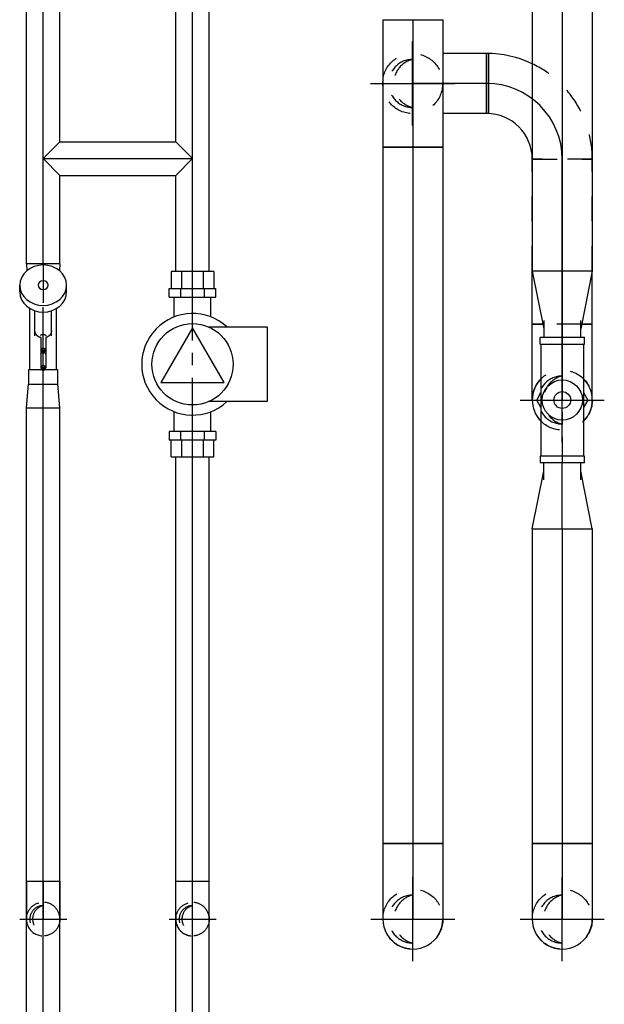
# Model space of a CAD drawing. Extents: x -156717 to 425753, y -51191 to 363295.
# Tile 445 of 502: x 261001 to 261588, y 122053 to 123041. Entities that reach past the tile are written whole.
import ezdxf
from ezdxf.enums import TextEntityAlignment as Align
from ezdxf.lldxf.tags import DXFTag

# ---------------------------------------------------------------- set-up
doc = ezdxf.new("R2010")
doc.units = 0
doc.header["$LTSCALE"] = 50
doc.linetypes.add('CENTER', pattern=[2, 1.25, -0.25, 0.25, -0.25])
doc.linetypes.add('STREEPJES', pattern=[0.1, 0.05, -0.05])
doc.layers.get('0').update_dxf_attribs({"linetype": 'CONTINUOUS'})
for name, color, linetype in [('WL5501--_D', 151, 'CONTINUOUS'), ('WL5501--_HARTLIJN', 8, 'CONTINUOUS'), ('WL5502--_D', 150, 'CONTINUOUS'), ('WL5502--_HARTLIJN', 8, 'CONTINUOUS'), ('WL561---_AANVOER_D', 20, 'CONTINUOUS'), ('WL561---_AANVOER_HARTLIJ', 8, 'CONTINUOUS'), ('WL561---_RETOUR_D', 21, 'CONTINUOUS'), ('WL561---_RETOUR_HARTLIJN', 8, 'CONTINUOUS')]:
    doc.layers.add(name, color=color, linetype=linetype)
doc.styles.add('BURO-025', font='ARIAL.TTF', dxfattribs={"height": 125})
tags = doc.linetypes.add('CENTER2', pattern=[28.575, 19.05, -3.175, 3.175, -3.175]).pattern_tags.tags
tags[10:11] = [DXFTag(74, 4), DXFTag(75, 0), DXFTag(340, '0'), DXFTag(46, 1.0), DXFTag(50, 0.0), DXFTag(44, 0.0), DXFTag(45, 0.0)]
tags[8:9] = [DXFTag(74, 4), DXFTag(75, 0), DXFTag(340, '0'), DXFTag(46, 1.0), DXFTag(50, 0.0), DXFTag(44, 0.0), DXFTag(45, 0.0)]
tags[6:7] = [DXFTag(74, 4), DXFTag(75, 0), DXFTag(340, '0'), DXFTag(46, 1.0), DXFTag(50, 0.0), DXFTag(44, 0.0), DXFTag(45, 0.0)]
tags[4:5] = [DXFTag(74, 4), DXFTag(75, 0), DXFTag(340, '0'), DXFTag(46, 1.0), DXFTag(50, 0.0), DXFTag(44, 0.0), DXFTag(45, 0.0)]

# ---------------------------------------------------------------- blocks, each defined once
blk = doc.blocks.new('*U813')
at = {"color": 0, "ltscale": 10}
for p, q in [((0, 30.15, -400), (698.74, 30.15, -400)), ((0, -30.15, -400), (0, 30.15, -400)), ((698.74, 30.15, -400), (698.74, -30.15, -400)), ((0, -30.15, -400), (698.74, -30.15, -400))]:
    blk.add_line(p, q, dxfattribs=at)
at = {"layer": 'WL5501--_HARTLIJN', "linetype": 'CENTER2'}
blk.add_line((0, 0, -400), (698.74, 0, -400), dxfattribs=at)
at = {"layer": 'WL5501--_D', "color": 2, "style": 'BURO-025'}
blk.add_attdef('POSNR', text='', height=125, dxfattribs=at).set_placement((0, 0), align=Align.MIDDLE)
blk = doc.blocks.new('*U814')
at = {"color": 0, "ltscale": 10}
for p, q in [((-64, 30.15, -400), (64, 30.15, -400)), ((-64, -30.15, -400), (-64, 30.15, -400)), ((64, 30.15, -400), (64, -30.15, -400)), ((-64, -30.15, -400), (64, -30.15, -400))]:
    blk.add_line(p, q, dxfattribs=at)
at = {"layer": 'WL5501--_HARTLIJN', "linetype": 'CENTER2'}
blk.add_line((-64, 0, -400), (64, 0, -400), dxfattribs=at)
blk.add_circle((0, 0, -400), 0.075, dxfattribs=at)
at = {"layer": 'WL5501--_D', "color": 2, "style": 'BURO-025'}
blk.add_attdef('POSNR', text='', height=125, dxfattribs=at).set_placement((0, 0), align=Align.MIDDLE)
blk = doc.blocks.new('*U816')
at = {"color": 0, "ltscale": 10}
for start, end in [(135.22378, 224.77622), (315.22378, 44.77622)]:
    blk.add_arc((0, 0, -337), 30.15, start, end, dxfattribs=at)
at = {"layer": 'WL5502--_HARTLIJN', "linetype": 'CENTER2'}
blk.add_circle((0, 0, -337), 0.075, dxfattribs=at)
blk.add_circle((0, 0, -337), 0.075, dxfattribs=at)
blk.add_circle((0, 0, -337), 0.075, dxfattribs=at)
at = {"layer": 'WL5502--_D', "color": 2, "style": 'BURO-025'}
blk.add_attdef('POSNR', text='', height=125, dxfattribs=at).set_placement((0, 0), align=Align.MIDDLE)
blk = doc.blocks.new('*U817')
at = {"color": 2, "ltscale": 10}
for p, q in [((-56.2, 22.24, -400), (-63, 22.24, -400)), ((-63, 0, -400), (-63, 22.24, -400)), ((-56.2, 0, -400), (-56.2, 22.24, -400)), ((-56.2, 21.4, -400), (56.2, 21.4, -400)), ((-7.41, 21.4, -400), (0, 25.68, -400)), ((0, 25.68, -400), (7.41, 21.4, -400)), ((63, 22.24, -400), (56.2, 22.24, -400)), ((56.2, 22.24, -400), (56.2, 0, -400)), ((63, 22.24, -400), (63, 0, -400)), ((-63, 18.54, -400), (-80, 18.54, -400)), ((80, 18.54, -400), (63, 18.54, -400)), ((-80, 0, -400), (-63, 0, -400)), ((-56.2, 0, -400), (-63, 0, -400)), ((-63, -22.24, -400), (-63, 0, -400)), ((-56.2, -22.24, -400), (-56.2, 0, -400)), ((80, 0, -400), (63, 0, -400)), ((56.2, 0, -400), (63, 0, -400)), ((56.2, 0, -400), (56.2, -22.24, -400)), ((63, 0, -400), (63, -22.24, -400)), ((-80, -18.54, -400), (-63, -18.54, -400)), ((80, -18.54, -400), (63, -18.54, -400)), ((-56.2, -22.24, -400), (-63, -22.24, -400)), ((-56.2, -21.4, -400), (56.2, -21.4, -400)), ((0, -25.68, -400), (-7.41, -21.4, -400)), ((7.41, -21.4, -400), (0, -25.68, -400)), ((56.2, -22.24, -400), (63, -22.24, -400))]:
    blk.add_line(p, q, dxfattribs=at)
for radius in [20.22, 8.43]:
    blk.add_circle((0, 0, -400), radius, dxfattribs=at)
at = {"layer": 'WL5502--_HARTLIJN', "linetype": 'CENTER'}
blk.add_line((-63, 0, -400), (63, 0, -400), dxfattribs=at)
blk.add_circle((0, 0, -400), 0.075, dxfattribs=at)
at = {"layer": 'WL5502--_D', "color": 2, "style": 'BURO-025'}
blk.add_attdef('POSNR', text='', height=125, dxfattribs=at).set_placement((0, 0), align=Align.MIDDLE)
at = {"layer": 'WL5502--_D', "color": 2, "style": 'BURO-025', "flags": 1}
for tag in ['TYPE', 'FABR']:
    blk.add_attdef(tag, text='', height=125, dxfattribs=at).set_placement((0, 0), align=Align.MIDDLE)
blk = doc.blocks.new('*U818')
at = {"color": 0, "ltscale": 10}
for p, q in [((0, 30.15, -400), (315.56, 30.15, -400)), ((0, -30.15, -400), (0, 30.15, -400)), ((315.56, 30.15, -400), (315.56, -30.15, -400)), ((0, -30.15, -400), (315.56, -30.15, -400))]:
    blk.add_line(p, q, dxfattribs=at)
at = {"layer": 'WL5502--_HARTLIJN', "linetype": 'CENTER2'}
blk.add_line((0, 0, -400), (315.56, 0, -400), dxfattribs=at)
at = {"layer": 'WL5502--_D', "color": 2, "style": 'BURO-025'}
blk.add_attdef('POSNR', text='', height=125, dxfattribs=at).set_placement((0, 0), align=Align.MIDDLE)
blk = doc.blocks.new('*U819')
at = {"color": 0, "ltscale": 10}
for p, q in [((0, 30.15, -400), (58.01, 18.54, -400)), ((0, 30.15, -400), (0, -30.15, -400)), ((0, -30.15, -400), (58.01, -18.54, -400))]:
    blk.add_line(p, q, dxfattribs=at)
at = {"layer": 'WL5502--_HARTLIJN', "linetype": 'CENTER2'}
blk.add_line((0, 0, -400), (66.42, 0, -400), dxfattribs=at)
for centre in [(0, 0, -400), (66.42, 0, -400)]:
    blk.add_circle(centre, 0.075, dxfattribs=at)
at = {"layer": 'WL5502--_D', "color": 2, "style": 'BURO-025'}
blk.add_attdef('POSNR', text='', height=125, dxfattribs=at).set_placement((0, 0), align=Align.MIDDLE)
blk = doc.blocks.new('*U820')
at = {"color": 0, "ltscale": 10}
for p, q in [((0, 30.15, -400), (58.01, 18.54, -400)), ((0, 30.15, -400), (0, -30.15, -400)), ((0, -30.15, -400), (58.01, -18.54, -400))]:
    blk.add_line(p, q, dxfattribs=at)
at = {"layer": 'WL5502--_HARTLIJN', "linetype": 'CENTER2'}
blk.add_line((0, 0, -400), (66.42, 0, -400), dxfattribs=at)
for centre in [(0, 0, -400), (66.42, 0, -400)]:
    blk.add_circle(centre, 0.075, dxfattribs=at)
at = {"layer": 'WL5502--_D', "color": 2, "style": 'BURO-025'}
blk.add_attdef('POSNR', text='', height=125, dxfattribs=at).set_placement((0, 0), align=Align.MIDDLE)
blk = doc.blocks.new('*U821')
at = {"color": 0, "ltscale": 10}
for p, q in [((13, 30.15, -400), (703.07, 30.15, -400)), ((703.07, 30.15, -400), (703.07, -30.15, -400)), ((13, -30.15, -400), (703.07, -30.15, -400))]:
    blk.add_line(p, q, dxfattribs=at)
at = {"layer": 'WL5502--_HARTLIJN', "linetype": 'CENTER2'}
blk.add_line((0, 0, -400), (703.07, 0, -400), dxfattribs=at)
at = {"layer": 'WL5502--_D', "color": 2, "style": 'BURO-025'}
blk.add_attdef('POSNR', text='', height=125, dxfattribs=at).set_placement((0, 0), align=Align.MIDDLE)
blk = doc.blocks.new('*U826')
at = {"color": 8, "linetype": 'STREEPJES', "ltscale": 10}
blk.add_circle((0, 0), 30.15, dxfattribs=at)
blk.add_circle((0, 0), 30.15, dxfattribs=at)
for centre, radius, start, end in [((0, 0), 24.12, 270, 90), ((-5.72, 0), 24.79, 283.35118, 76.64882)]:
    blk.add_arc(centre, radius, start, end, dxfattribs=at)
at = {"layer": 'WL5502--_HARTLIJN', "linetype": 'CENTER2'}
for p, q in [((0, 42.21), (0, -42.21)), ((42.21, 0), (-42.21, 0))]:
    blk.add_line(p, q, dxfattribs=at)
blk.add_circle((0, 0), 0.075, dxfattribs=at)
at = {"layer": 'WL5502--_D', "color": 2, "style": 'BURO-025'}
blk.add_attdef('POSNR', text='', height=125, dxfattribs=at).set_placement((0, 0), align=Align.MIDDLE)
blk = doc.blocks.new('*U827')
at = {"color": 0, "ltscale": 10}
for p, q in [((-76, 30.15, -400), (-65.99, 30.15, -400)), ((-76, -30.15, -400), (-76, 30.15, -400)), ((-65.99, 30.15, -400), (-46.67, 30.15, -400)), ((-46.67, 30.15, -400), (-29.33, 30.15, -400)), ((-29.33, 30.15, -400), (-15.18, 30.15, -400)), ((-15.18, 30.15, -400), (-5.18, 30.15, -400)), ((-5.18, 30.15, -400), (0, 30.15, -400)), ((-76, -30.15, -400), (-65.99, -30.15, -400)), ((-65.99, -30.15, -400), (-46.67, -30.15, -400)), ((-46.67, -30.15, -400), (-29.33, -30.15, -400)), ((-29.33, -30.15, -400), (-15.18, -30.15, -400)), ((-15.18, -30.15, -400), (-5.18, -30.15, -400)), ((-5.18, -30.15, -400), (0, -30.15, -400))]:
    blk.add_line(p, q, dxfattribs=at)
blk.add_arc((0, 0, -400), 30.15, 270, 90, dxfattribs=at)
at = {"layer": 'WL5501--_HARTLIJN', "linetype": 'CENTER2'}
blk.add_line((-76, 0, -400), (0, 0, -400), dxfattribs=at)
at = {"layer": 'WL5501--_D', "color": 2, "style": 'BURO-025'}
blk.add_attdef('POSNR', text='', height=125, dxfattribs=at).set_placement((0, 0), align=Align.MIDDLE)
blk = doc.blocks.new('*U828')
at = {"color": 8, "linetype": 'STREEPJES', "ltscale": 10}
blk.add_circle((0, 0, -324), 30.15, dxfattribs=at)
blk.add_circle((0, 0, -324), 30.15, dxfattribs=at)
for centre, radius, start, end in [((0, 0, -324), 24.12, 270, 90), ((-5.72, 0, -324), 24.79, 283.35118, 76.64882)]:
    blk.add_arc(centre, radius, start, end, dxfattribs=at)
at = {"layer": 'WL5501--_HARTLIJN', "linetype": 'CENTER2'}
for p, q in [((0, 42.21, -324), (0, -42.21, -324)), ((42.21, 0, -324), (-42.21, 0, -324))]:
    blk.add_line(p, q, dxfattribs=at)
blk.add_circle((0, 0, -324), 0.075, dxfattribs=at)
at = {"layer": 'WL5501--_D', "color": 2, "style": 'BURO-025'}
blk.add_attdef('POSNR', text='', height=125, dxfattribs=at).set_placement((0, 0), align=Align.MIDDLE)
blk = doc.blocks.new('*U829')
at = {"color": 0, "ltscale": 10}
for p, q in [((-76, 30.15, -400), (-65.99, 30.15, -400)), ((-76, -30.15, -400), (-76, 30.15, -400)), ((-65.99, 30.15, -400), (-46.67, 30.15, -400)), ((-46.67, 30.15, -400), (-29.33, 30.15, -400)), ((-29.33, 30.15, -400), (-15.18, 30.15, -400)), ((-15.18, 30.15, -400), (-5.18, 30.15, -400)), ((-5.18, 30.15, -400), (0, 30.15, -400)), ((-76, -30.15, -400), (-65.99, -30.15, -400)), ((-65.99, -30.15, -400), (-46.67, -30.15, -400)), ((-46.67, -30.15, -400), (-29.33, -30.15, -400)), ((-29.33, -30.15, -400), (-15.18, -30.15, -400)), ((-15.18, -30.15, -400), (-5.18, -30.15, -400)), ((-5.18, -30.15, -400), (0, -30.15, -400))]:
    blk.add_line(p, q, dxfattribs=at)
blk.add_arc((0, 0, -400), 30.15, 270, 90, dxfattribs=at)
at = {"layer": 'WL5502--_HARTLIJN', "linetype": 'CENTER2'}
blk.add_line((-76, 0, -400), (0, 0, -400), dxfattribs=at)
at = {"layer": 'WL5502--_D', "color": 2, "style": 'BURO-025'}
blk.add_attdef('POSNR', text='', height=125, dxfattribs=at).set_placement((0, 0), align=Align.MIDDLE)
blk = doc.blocks.new('*U832')
at = {"color": 8, "linetype": 'STREEPJES', "ltscale": 10}
blk.add_circle((0, 0, -336), 30.15, dxfattribs=at)
for centre, radius, start, end in [((0, 0, -336), 24.12, 270, 90), ((-5.72, 0, -336), 24.79, 283.35118, 76.64882)]:
    blk.add_arc(centre, radius, start, end, dxfattribs=at)
at = {"color": 0, "ltscale": 10}
blk.add_arc((0, 0, -336), 30.15, 352.93976, 7.06024, dxfattribs=at)
at = {"layer": 'WL5502--_HARTLIJN', "linetype": 'CENTER2'}
for p, q in [((0, 42.21, -336), (0, -42.21, -336)), ((42.21, 0, -336), (-42.21, 0, -336))]:
    blk.add_line(p, q, dxfattribs=at)
blk.add_circle((0, 0, -336), 0.075, dxfattribs=at)
at = {"layer": 'WL5502--_D', "color": 2, "style": 'BURO-025'}
blk.add_attdef('POSNR', text='', height=125, dxfattribs=at).set_placement((0, 0), align=Align.MIDDLE)
blk = doc.blocks.new('*U833')
at = {"color": 0, "ltscale": 10}
for p, q in [((-76, 30.15, -165.96), (-65.99, 30.15, -165.96)), ((-76, -30.15, -165.96), (-76, 30.15, -165.96)), ((-65.99, 30.15, -165.96), (-46.67, 30.15, -165.96)), ((-46.67, 30.15, -165.96), (-30.38, 30.15, -165.96)), ((-76, -30.15, -165.96), (-65.99, -30.15, -165.96)), ((-65.99, -30.15, -165.96), (-46.67, -30.15, -165.96)), ((-46.67, -30.15, -165.96), (-30.38, -30.15, -165.96))]:
    blk.add_line(p, q, dxfattribs=at)
at = {"layer": 'WL5502--_HARTLIJN', "linetype": 'CENTER2'}
blk.add_line((-76, 0, -165.96), (0, 0, -165.96), dxfattribs=at)
at = {"layer": 'WL5502--_D', "color": 2, "style": 'BURO-025'}
blk.add_attdef('POSNR', text='', height=125, dxfattribs=at).set_placement((0, 0), align=Align.MIDDLE)
blk = doc.blocks.new('*U834')
at = {"color": 0, "ltscale": 10}
for p, q in [((0, 30.15, -165.96), (8.23, 30.15, -165.96)), ((0, -30.15, -165.96), (0, 30.15, -165.96)), ((0, -30.15, -165.96), (8.23, -30.15, -165.96))]:
    blk.add_line(p, q, dxfattribs=at)
at = {"layer": 'WL5502--_HARTLIJN', "linetype": 'CENTER2'}
blk.add_line((0, 0, -165.96), (74.23, 0, -165.96), dxfattribs=at)
at = {"layer": 'WL5502--_D', "color": 2, "style": 'BURO-025'}
blk.add_attdef('POSNR', text='', height=125, dxfattribs=at).set_placement((0, 0), align=Align.MIDDLE)
blk = doc.blocks.new('*U835')
at = {"color": 0, "ltscale": 10}
for p, q in [((0, 30.15, -165.96), (53.42, 30.15, -165.96)), ((0, 19.45, -165.96), (0, 30.15, -165.96)), ((0, -30.15, -165.96), (0, -19.45, -165.96)), ((0, -30.15, -165.96), (53.42, -30.15, -165.96))]:
    blk.add_line(p, q, dxfattribs=at)
at = {"color": 8, "linetype": 'STREEPJES', "ltscale": 10}
for p, q in [((53.42, 30.15, -165.96), (165.77, 30.15, -165.96)), ((165.77, 30.15, -165.96), (165.77, -30.15, -165.96)), ((0, -19.45, -165.96), (0, 19.45, -165.96)), ((53.42, -30.15, -165.96), (165.77, -30.15, -165.96))]:
    blk.add_line(p, q, dxfattribs=at)
at = {"layer": 'WL5502--_HARTLIJN', "linetype": 'CENTER2'}
blk.add_line((0, 0, -165.96), (165.77, 0, -165.96), dxfattribs=at)
at = {"layer": 'WL5502--_D', "color": 2, "style": 'BURO-025'}
blk.add_attdef('POSNR', text='', height=125, dxfattribs=at).set_placement((0, 0), align=Align.MIDDLE)
blk = doc.blocks.new('*U836')
at = {"color": 0, "ltscale": 10}
blk.add_line((-30.15, 76, -165.96), (30.15, 76, -165.96), dxfattribs=at)
at = {"color": 8, "linetype": 'STREEPJES', "ltscale": 10}
blk.add_line((-76, -30.15, -165.96), (-76, 30.15, -165.96), dxfattribs=at)
at = {"color": 0, "ltscale": 10}
for radius, start in [(45.85, 270), (106.15, 334.40952)]:
    blk.add_arc((-76, 76, -165.96), radius, start, 0, dxfattribs=at)
at = {"color": 8, "linetype": 'STREEPJES', "ltscale": 10}
blk.add_arc((-76, 76, -165.96), 106.15, 270, 334.40952, dxfattribs=at)
at = {"layer": 'WL5502--_HARTLIJN', "linetype": 'CENTER2'}
blk.add_arc((-76, 76, -165.96), 76, 270, 0, dxfattribs=at)
at = {"layer": 'WL5502--_D', "color": 2, "style": 'BURO-025'}
blk.add_attdef('POSNR', text='', height=125, dxfattribs=at).set_placement((0, 0), align=Align.MIDDLE)
blk = doc.blocks.new('*U837')
at = {"color": 8, "linetype": 'STREEPJES', "ltscale": 10}
blk.add_circle((0, 0, -261), 30.15, dxfattribs=at)
at = {"color": 0, "ltscale": 10}
for start, end in [(45.22378, 134.77622), (225.22378, 314.77622)]:
    blk.add_arc((0, 0, -261), 30.15, start, end, dxfattribs=at)
at = {"color": 8, "linetype": 'STREEPJES', "ltscale": 10}
for centre, radius, start, end in [((0, 0, -261), 24.12, 180, 0), ((0, 5.72, -261), 24.79, 193.35118, 346.64882)]:
    blk.add_arc(centre, radius, start, end, dxfattribs=at)
at = {"layer": 'WL5502--_HARTLIJN', "linetype": 'CENTER2'}
for p, q in [((0, -42.21, -261), (0, 42.21, -261)), ((42.21, 0, -261), (-42.21, 0, -261))]:
    blk.add_line(p, q, dxfattribs=at)
blk.add_circle((0, 0, -261), 0.075, dxfattribs=at)
at = {"layer": 'WL5502--_D', "color": 2, "style": 'BURO-025'}
blk.add_attdef('POSNR', text='', height=125, dxfattribs=at).set_placement((0, 0), align=Align.MIDDLE)
blk = doc.blocks.new('*U838')
at = {"color": 0, "ltscale": 10}
for p, q in [((-30.15, 65.99, -165.96), (-30.15, 76, -165.96)), ((-30.15, 76, -165.96), (-19.45, 76, -165.96)), ((19.45, 76, -165.96), (30.15, 76, -165.96)), ((30.15, 65.99, -165.96), (30.15, 76, -165.96)), ((-30.15, 46.67, -165.96), (-30.15, 65.99, -165.96)), ((30.15, 46.67, -165.96), (30.15, 65.99, -165.96)), ((-30.15, 29.33, -165.96), (-30.15, 46.67, -165.96)), ((30.15, 29.33, -165.96), (30.15, 46.67, -165.96)), ((-30.15, 15.18, -165.96), (-30.15, 29.33, -165.96)), ((30.15, 15.18, -165.96), (30.15, 29.33, -165.96)), ((-30.15, 5.18, -165.96), (-30.15, 15.18, -165.96)), ((30.15, 5.18, -165.96), (30.15, 15.18, -165.96)), ((-30.15, 0, -165.96), (-30.15, 5.18, -165.96)), ((30.15, 0, -165.96), (30.15, 5.18, -165.96))]:
    blk.add_line(p, q, dxfattribs=at)
at = {"color": 8, "linetype": 'STREEPJES', "ltscale": 10}
for p, q in [((-19.45, 76, -165.96), (-18.54, 76, -165.96)), ((18.54, 76, -165.96), (19.45, 76, -165.96))]:
    blk.add_line(p, q, dxfattribs=at)
at = {"layer": 'WL5502--_HARTLIJN', "linetype": 'CENTER2'}
blk.add_line((0, 0, -165.96), (0, 76, -165.96), dxfattribs=at)
at = {"layer": 'WL5502--_D', "color": 2, "style": 'BURO-025'}
blk.add_attdef('POSNR', text='', height=125, dxfattribs=at).set_placement((0, 0), align=Align.MIDDLE)
blk = doc.blocks.new('*U839')
at = {"color": 0, "ltscale": 10}
for p, q in [((17, 16.85, -400), (113.64, 16.85, -400)), ((147.34, 16.85, -400), (298.11, 16.85, -400)), ((298.11, 16.85, -400), (298.11, -16.85, -400)), ((17, -16.85, -400), (298.11, -16.85, -400))]:
    blk.add_line(p, q, dxfattribs=at)
at = {"layer": 'WL561---_RETOUR_HARTLIJN', "linetype": 'CENTER2'}
blk.add_line((0, 0, -400), (298.11, 0, -400), dxfattribs=at)
at = {"layer": 'WL561---_RETOUR_D', "color": 2, "style": 'BURO-025'}
blk.add_attdef('POSNR', text='', height=125, dxfattribs=at).set_placement((0, 0), align=Align.MIDDLE)
blk = doc.blocks.new('*U840')
at = {"color": 2, "ltscale": 10}
for p, q in [((-18.36, 31.8, -400), (-18.36, -31.8, -400)), ((36.72, 0, -400), (-18.36, 31.8, -400)), ((-93, 21.4, -400), (-76, 21.4, -400)), ((-93, 21.4, -400), (-93, 10.7, -400)), ((-67.5, 23.54, -400), (-76, 23.54, -400)), ((-76, 11.77, -400), (-76, 23.54, -400)), ((-67.5, 11.77, -400), (-67.5, 23.54, -400)), ((67.5, 23.54, -400), (76, 23.54, -400)), ((67.5, 23.54, -400), (67.5, 11.77, -400)), ((76, 23.54, -400), (76, 11.77, -400)), ((93, 21.4, -400), (76, 21.4, -400)), ((93, 10.7, -400), (93, 21.4, -400)), ((-93, 10.7, -400), (-76, 10.7, -400)), ((-93, 10.7, -400), (-93, -10.7, -400)), ((-76, 11.77, -400), (-67.5, 11.77, -400)), ((-76, -11.77, -400), (-76, 11.77, -400)), ((-67.5, 18.54, -400), (-47.51, 18.54, -400)), ((-67.5, -11.77, -400), (-67.5, 11.77, -400)), ((47.51, 18.54, -400), (67.5, 18.54, -400)), ((67.5, 11.77, -400), (76, 11.77, -400)), ((67.5, 11.77, -400), (67.5, -11.77, -400)), ((76, 11.77, -400), (76, -11.77, -400)), ((76, 10.7, -400), (93, 10.7, -400)), ((93, -10.7, -400), (93, 10.7, -400)), ((-18.36, -31.8, -400), (36.72, 0, -400)), ((-76, -10.7, -400), (-93, -10.7, -400)), ((-93, -10.7, -400), (-93, -21.4, -400)), ((-67.5, -11.77, -400), (-76, -11.77, -400)), ((-76, -23.54, -400), (-76, -11.77, -400)), ((-67.5, -23.54, -400), (-67.5, -11.77, -400)), ((-67.5, -18.54, -400), (-47.51, -18.54, -400)), ((-37.5, -75, -400), (-37.5, -16.07, -400)), ((37.5, -16.07, -400), (37.5, -75, -400)), ((47.51, -18.54, -400), (67.5, -18.54, -400)), ((76, -11.77, -400), (67.5, -11.77, -400)), ((67.5, -11.77, -400), (67.5, -23.54, -400)), ((93, -10.7, -400), (76, -10.7, -400)), ((76, -11.77, -400), (76, -23.54, -400)), ((93, -21.4, -400), (93, -10.7, -400)), ((-93, -21.4, -400), (-76, -21.4, -400)), ((-67.5, -23.54, -400), (-76, -23.54, -400)), ((67.5, -23.54, -400), (76, -23.54, -400)), ((93, -21.4, -400), (76, -21.4, -400)), ((37.5, -75, -400), (-37.5, -75, -400))]:
    blk.add_line(p, q, dxfattribs=at)
blk.add_circle((0, 0, -400), 40.8, dxfattribs=at)
blk.add_arc((0, 0, -400), 51, 317.33207, 222.66793, dxfattribs=at)
at = {"layer": 'WL561---_RETOUR_HARTLIJN', "linetype": 'CENTER'}
blk.add_line((-76, 0, -400), (76, 0, -400), dxfattribs=at)
at = {"layer": 'WL561---_RETOUR_D', "color": 2, "style": 'BURO-025'}
blk.add_attdef('POSNR', text='', height=125, dxfattribs=at).set_placement((0, 0), align=Align.MIDDLE)
at = {"layer": 'WL561---_RETOUR_D', "color": 2, "style": 'BURO-025', "flags": 1}
for tag in ['TYPE', 'FABR']:
    blk.add_attdef(tag, text='', height=125, dxfattribs=at).set_placement((0, 0), align=Align.MIDDLE)
blk = doc.blocks.new('*U841')
at = {"color": 0, "ltscale": 10}
for p, q in [((0, 16.85, -400), (975.84, 16.85, -400)), ((0, -16.85, -400), (0, 16.85, -400)), ((0, -16.85, -400), (975.84, -16.85, -400))]:
    blk.add_line(p, q, dxfattribs=at)
at = {"layer": 'WL561---_RETOUR_HARTLIJN', "linetype": 'CENTER2'}
blk.add_line((0, 0, -400), (992.84, 0, -400), dxfattribs=at)
at = {"layer": 'WL561---_RETOUR_D', "color": 2, "style": 'BURO-025'}
blk.add_attdef('POSNR', text='', height=125, dxfattribs=at).set_placement((0, 0), align=Align.MIDDLE)
blk = doc.blocks.new('*U848')
at = {"color": 0, "ltscale": 10}
for p, q in [((0, 0, -400), (16.85, 16.85, -400)), ((16.85, 16.85, -400), (133.07, 16.85, -400)), ((133.07, 16.85, -400), (149.92, 0, -400)), ((0, 0, -400), (16.85, -16.85, -400)), ((133.07, -16.85, -400), (149.92, 0, -400)), ((16.85, -16.85, -400), (133.07, -16.85, -400))]:
    blk.add_line(p, q, dxfattribs=at)
at = {"layer": 'WL561---_AANVOER_HARTLIJ', "linetype": 'CENTER2'}
blk.add_line((0, 0, -400), (149.92, 0, -400), dxfattribs=at)
at = {"layer": 'WL561---_AANVOER_D', "color": 2, "style": 'BURO-025'}
blk.add_attdef('POSNR', text='', height=125, dxfattribs=at).set_placement((0, 0), align=Align.MIDDLE)
blk = doc.blocks.new('*U849')
at = {"color": 0, "ltscale": 10}
for p, q in [((0, 16.85, -400), (271.41, 16.85, -400)), ((0, -16.85, -400), (0, 16.85, -400)), ((271.41, 16.85, -400), (271.41, -16.85, -400)), ((0, -16.85, -400), (88.96, -16.85, -400)), ((122.66, -16.85, -400), (271.41, -16.85, -400))]:
    blk.add_line(p, q, dxfattribs=at)
at = {"layer": 'WL561---_AANVOER_HARTLIJ', "linetype": 'CENTER2'}
blk.add_line((0, 0, -400), (271.41, 0, -400), dxfattribs=at)
at = {"layer": 'WL561---_AANVOER_D', "color": 2, "style": 'BURO-025'}
blk.add_attdef('POSNR', text='', height=125, dxfattribs=at).set_placement((0, 0), align=Align.MIDDLE)
blk = doc.blocks.new('*U850')
at = {"color": 0, "ltscale": 10}
for p, q in [((0, 16.85, -400), (6.65, 16.27, -400)), ((0, 16.85, -400), (0, -16.85, -400)), ((0, -16.85, -400), (6.65, -16.27, -400))]:
    blk.add_line(p, q, dxfattribs=at)
at = {"layer": 'WL561---_AANVOER_HARTLIJ', "linetype": 'CENTER2'}
blk.add_line((0, 0, -400), (38.74, 0, -400), dxfattribs=at)
for centre in [(0, 0, -400), (38.74, 0, -400)]:
    blk.add_circle(centre, 0.075, dxfattribs=at)
at = {"layer": 'WL561---_AANVOER_D', "color": 2, "style": 'BURO-025'}
blk.add_attdef('POSNR', text='', height=125, dxfattribs=at).set_placement((0, 0), align=Align.MIDDLE)
blk = doc.blocks.new('*U851')
at = {"color": 0, "ltscale": 10}
for p, q in [((0, 16.85, -400), (23.74, 14.77, -400)), ((0, 16.85, -400), (0, -16.85, -400)), ((0, -16.85, -400), (23.74, -14.77, -400))]:
    blk.add_line(p, q, dxfattribs=at)
at = {"layer": 'WL561---_AANVOER_HARTLIJ', "linetype": 'CENTER2'}
blk.add_line((0, 0, -400), (38.74, 0, -400), dxfattribs=at)
for centre in [(0, 0, -400), (38.74, 0, -400)]:
    blk.add_circle(centre, 0.075, dxfattribs=at)
at = {"layer": 'WL561---_AANVOER_D', "color": 2, "style": 'BURO-025'}
blk.add_attdef('POSNR', text='', height=125, dxfattribs=at).set_placement((0, 0), align=Align.MIDDLE)
blk = doc.blocks.new('*U852')
at = {"color": 2, "ltscale": 10}
for p, q in [((44.27, 23.45, -400), (50.97, 23.45, -400)), ((-33.5, 14.8, -400), (-48.5, 14.8, -400)), ((-48.5, 14.8, -400), (-48.5, 0, -400)), ((-33.5, 14.8, -400), (-33.5, 2.03, -400)), ((-33.5, 13.45, -400), (27.63, 13.45, -400)), ((-48.5, 0, -400), (-34.67, 0, -400)), ((-48.5, 0, -400), (-48.5, -14.8, -400)), ((-32.12, 2.51, -400), (-34.3, 0.91, -400)), ((-32.12, 1.26, -400), (-33.5, 1.26, -400)), ((-14.7, 2.51, -400), (-32.12, 2.51, -400)), ((-32.12, -1.26, -400), (-32.12, 1.26, -400)), ((-18.31, 2.5, -400), (-16.53, 1.57, -400)), ((-14.7, 2.51, -400), (-16.88, 0.91, -400)), ((-14.7, 1.26, -400), (-16.08, 1.26, -400)), ((-1.59, 2.51, -400), (-14.7, 2.51, -400)), ((-14.7, -1.26, -400), (-14.7, 1.26, -400)), ((0, 8.37, -400), (25.3, 8.37, -400)), ((-34.3, -0.91, -400), (-32.12, -2.51, -400)), ((-32.12, -1.26, -400), (-33.5, -1.26, -400)), ((-33.5, -2.03, -400), (-33.5, -14.8, -400)), ((-14.7, -2.51, -400), (-32.12, -2.51, -400)), ((-16.51, -1.54, -400), (-18.58, -2.51, -400)), ((-16.88, -0.91, -400), (-14.7, -2.51, -400)), ((-14.7, -1.26, -400), (-16.08, -1.26, -400)), ((-1.59, -2.51, -400), (-14.7, -2.51, -400)), ((0, -8.38, -400), (25.3, -8.38, -400)), ((-48.5, -14.8, -400), (-33.5, -14.8, -400)), ((-33.5, -13.45, -400), (27.63, -13.45, -400)), ((44.27, -23.45, -400), (50.97, -23.45, -400))]:
    blk.add_line(p, q, dxfattribs=at)
for centre, major_axis, ratio, end_param in [((44.27, 0, -400), (0, -23.45), 0.866025, 6.283185), ((50.97, 0, -400), (0, -23.45), 0.866025, 9.421636), ((-33.5, 0, -400), (0, 1.26), 0.930964, 9.421636), ((-32.12, 0, -400), (0, 2.51), 0.930964, 6.283185), ((-16.08, 0, -400), (0, 1.26), 0.930964, 9.421636), ((-14.7, 0, -400), (0, 2.51), 0.930964, 6.283185), ((50.97, 0, -400), (0, -5.02), 0.866025, 9.421636)]:
    blk.add_ellipse(centre, major_axis=major_axis, ratio=ratio, start_param=3.141593, end_param=end_param, dxfattribs=at)
for points in [[(-1.59, 2.51, -400), (-1.49, 2.91, -400), (-1.21, 3.69, -400), (-0.87, 4.43, -400), (-0.47, 5.13, -400), (0.01, 5.77, -400), (0.54, 6.35, -400), (1.15, 6.87, -400), (1.82, 7.32, -400), (2.55, 7.7, -400), (3.35, 7.99, -400), (4.21, 8.2, -400), (5.12, 8.33, -400), (6.08, 8.37, -400)], [(0.42, 2.5, -400), (0.57, 2.46, -400), (0.72, 2.4, -400), (0.86, 2.31, -400), (0.99, 2.2, -400), (1.12, 2.06, -400), (1.23, 1.91, -400), (1.33, 1.73, -400), (1.42, 1.54, -400), (1.49, 1.33, -400), (1.56, 1.11, -400), (1.61, 0.87, -400), (1.64, 0.63, -400), (1.67, 0.38, -400), (1.68, 0.13, -400), (1.68, -0.13, -400), (1.67, -0.38, -400), (1.64, -0.63, -400), (1.61, -0.87, -400), (1.56, -1.11, -400), (1.49, -1.33, -400), (1.42, -1.54, -400), (1.33, -1.73, -400), (1.23, -1.91, -400), (1.12, -2.06, -400), (0.99, -2.2, -400), (0.86, -2.31, -400), (0.72, -2.4, -400), (0.57, -2.46, -400), (0.42, -2.5, -400), (0.26, -2.51, -400)], [(5.12, -8.33, -400), (4.21, -8.2, -400), (3.35, -7.99, -400), (2.55, -7.7, -400), (1.82, -7.32, -400), (1.15, -6.87, -400), (0.54, -6.35, -400), (0.01, -5.77, -400), (-0.47, -5.13, -400), (-0.87, -4.43, -400), (-1.21, -3.69, -400), (-1.49, -2.91, -400), (-1.59, -2.51, -400)]]:
    blk.add_spline(points, degree=3, dxfattribs=at)
at = {"layer": 'WL561---_AANVOER_HARTLIJ', "linetype": 'CENTER'}
blk.add_line((-33.5, 0, -400), (33.5, 0, -400), dxfattribs=at)
at = {"layer": 'WL561---_AANVOER_D', "color": 2, "style": 'BURO-025'}
blk.add_attdef('POSNR', text='', height=125, dxfattribs=at).set_placement((0, 0), align=Align.MIDDLE)
at = {"layer": 'WL561---_AANVOER_D', "color": 2, "style": 'BURO-025', "flags": 1}
for tag in ['TYPE', 'FABR']:
    blk.add_attdef(tag, text='', height=125, dxfattribs=at).set_placement((0, 0), align=Align.MIDDLE)
blk = doc.blocks.new('*U853')
at = {"color": 0, "ltscale": 10}
for p, q in [((0, 16.85, -400), (817.39, 16.85, -400)), ((0, -16.85, -400), (0, 16.85, -400)), ((817.39, 16.85, -400), (817.39, -16.85, -400)), ((0, -16.85, -400), (817.39, -16.85, -400))]:
    blk.add_line(p, q, dxfattribs=at)
at = {"layer": 'WL561---_AANVOER_HARTLIJ', "linetype": 'CENTER2'}
blk.add_line((0, 0, -400), (817.39, 0, -400), dxfattribs=at)
at = {"layer": 'WL561---_AANVOER_D', "color": 2, "style": 'BURO-025'}
blk.add_attdef('POSNR', text='', height=125, dxfattribs=at).set_placement((0, 0), align=Align.MIDDLE)
blk = doc.blocks.new('*U865')
at = {"color": 8, "linetype": 'STREEPJES', "ltscale": 10}
blk.add_circle((0, 0, -400), 16.85, dxfattribs=at)
for centre, radius, start, end in [((0, 0, -400), 16.85, 360, 180), ((0, 0, -400), 13.48, 270, 90), ((-3.2, 0, -400), 13.85, 283.35118, 76.64882), ((0, 0, -400), 16.85, 180, 0)]:
    blk.add_arc(centre, radius, start, end, dxfattribs=at)
at = {"layer": 'WL561---_AANVOER_HARTLIJ', "linetype": 'CENTER2'}
for p, q in [((0, 23.59, -400), (0, -23.59, -400)), ((23.59, 0, -400), (-23.59, 0, -400))]:
    blk.add_line(p, q, dxfattribs=at)
blk.add_circle((0, 0, -400), 0.075, dxfattribs=at)
at = {"layer": 'WL561---_AANVOER_D', "color": 2, "style": 'BURO-025'}
blk.add_attdef('POSNR', text='', height=125, dxfattribs=at).set_placement((0, 0), align=Align.MIDDLE)
blk = doc.blocks.new('*U866')
at = {"color": 0, "ltscale": 10}
for p, q in [((-16.85, 33, -400), (-16.85, 38, -400)), ((-16.85, 38, -400), (16.85, 38, -400)), ((16.85, 33, -400), (16.85, 38, -400))]:
    blk.add_line(p, q, dxfattribs=at)
at = {"color": 8, "linetype": 'STREEPJES', "ltscale": 10}
for p, q in [((-16.85, 23.33, -400), (-16.85, 33, -400)), ((16.85, 23.33, -400), (16.85, 33, -400)), ((-16.85, 14.67, -400), (-16.85, 23.33, -400)), ((16.85, 14.67, -400), (16.85, 23.33, -400)), ((-16.85, 7.59, -400), (-16.85, 14.67, -400)), ((16.85, 7.59, -400), (16.85, 14.67, -400)), ((-16.85, 2.59, -400), (-16.85, 7.59, -400)), ((-16.85, 0, -400), (-16.85, 2.59, -400)), ((16.85, 2.59, -400), (16.85, 7.59, -400)), ((16.85, 0, -400), (16.85, 2.59, -400))]:
    blk.add_line(p, q, dxfattribs=at)
blk.add_arc((0, 0, -400), 16.85, 180, 360, dxfattribs=at)
at = {"layer": 'WL561---_RETOUR_HARTLIJN', "linetype": 'CENTER2'}
blk.add_line((0, 0, -400), (0, 38, -400), dxfattribs=at)
at = {"layer": 'WL561---_RETOUR_D', "color": 2, "style": 'BURO-025'}
blk.add_attdef('POSNR', text='', height=125, dxfattribs=at).set_placement((0, 0), align=Align.MIDDLE)
blk = doc.blocks.new('*U867')
at = {"color": 8, "linetype": 'STREEPJES', "ltscale": 10}
blk.add_circle((0, 0), 16.85, dxfattribs=at)
for centre, radius, start, end in [((0, 0), 16.85, 360, 180), ((0, 0), 13.48, 270, 90), ((-3.2, 0), 13.85, 283.35118, 76.64882), ((0, 0), 16.85, 180, 0)]:
    blk.add_arc(centre, radius, start, end, dxfattribs=at)
at = {"layer": 'WL561---_RETOUR_HARTLIJN', "linetype": 'CENTER2'}
for p, q in [((0, 23.59), (0, -23.59)), ((23.59, 0), (-23.59, 0))]:
    blk.add_line(p, q, dxfattribs=at)
blk.add_circle((0, 0), 0.075, dxfattribs=at)
at = {"layer": 'WL561---_RETOUR_D', "color": 2, "style": 'BURO-025'}
blk.add_attdef('POSNR', text='', height=125, dxfattribs=at).set_placement((0, 0), align=Align.MIDDLE)
blk = doc.blocks.new('*U868')
at = {"color": 0, "ltscale": 10}
for p, q in [((-38, 16.85, -400), (-33, 16.85, -400)), ((-38, -16.85, -400), (-38, 16.85, -400)), ((-38, -16.85, -400), (-33, -16.85, -400))]:
    blk.add_line(p, q, dxfattribs=at)
at = {"color": 8, "linetype": 'STREEPJES', "ltscale": 10}
for p, q in [((-33, 16.85, -400), (-23.33, 16.85, -400)), ((-23.33, 16.85, -400), (-14.67, 16.85, -400)), ((-14.67, 16.85, -400), (-7.59, 16.85, -400)), ((-7.59, 16.85, -400), (-2.59, 16.85, -400)), ((-2.59, 16.85, -400), (0, 16.85, -400)), ((-33, -16.85, -400), (-23.33, -16.85, -400)), ((-23.33, -16.85, -400), (-14.67, -16.85, -400)), ((-14.67, -16.85, -400), (-7.59, -16.85, -400)), ((-7.59, -16.85, -400), (-2.59, -16.85, -400)), ((-2.59, -16.85, -400), (0, -16.85, -400))]:
    blk.add_line(p, q, dxfattribs=at)
blk.add_arc((0, 0, -400), 16.85, 270, 90, dxfattribs=at)
at = {"layer": 'WL561---_AANVOER_HARTLIJ', "linetype": 'CENTER2'}
blk.add_line((-38, 0, -400), (0, 0, -400), dxfattribs=at)
at = {"layer": 'WL561---_AANVOER_D', "color": 2, "style": 'BURO-025'}
blk.add_attdef('POSNR', text='', height=125, dxfattribs=at).set_placement((0, 0), align=Align.MIDDLE)

msp = doc.modelspace()

# ---------------------------------------------------------------- block references
at = {"layer": 'WL5501--_D'}
for name, p, rotation in [('*U814', (261395.91436, 122977.38752, 400), 270), ('*U813', (261395.91436, 122913.38752, 400), 270), ('*U827', (261395.91436, 122138.64273, 400), 270), ('*U828', (261395.91436, 122138.64273, 324), 180)]:
    msp.add_blockref(name, p, dxfattribs=dict(at, rotation=rotation))
at = {"layer": 'WL5502--_D'}
for name, p, rotation in [('*U821', (261545.91436, 123492.10716, 400), 270), ('*U832', (261395.68575, 122977.38752, 336), 180), ('*U833', (261395.68575, 122977.38752, 165.95809), 180), ('*U834', (261469.91436, 122977.38752, 165.95809), 180), ('*U836', (261545.91436, 122977.38752, 165.95809), 90), ('*U835', (261545.91436, 122735.62188, 165.95809), 90), ('*U820', (261545.91436, 122789.04188, 400), 270), ('*U817', (261545.91436, 122659.62188, 400), 270), ('*U837', (261545.91436, 122659.62188, 261), 270), ('*U816', (261545.91436, 122659.62188, 337), 180), ('*U819', (261545.91436, 122530.20188, 400), 90), ('*U818', (261545.91436, 122530.20188, 400), 270), ('*U829', (261545.91436, 122138.64273, 400), 270), ('*U826', (261545.91436, 122138.64273), 180)]:
    msp.add_blockref(name, p, dxfattribs=dict(at, rotation=rotation))
msp.add_blockref('*U838', (261545.91436, 122659.62188, 165.95809), dxfattribs=at)
at = {"layer": 'WL561---_AANVOER_D'}
for name, p, rotation in [('*U849', (261024.75628, 122796.17143, 400), 90), ('*U852', (261024.75628, 122723.93143, 400), 90), ('*U850', (261024.75628, 122796.17143, 400), 270), ('*U851', (261024.75628, 122651.69143, 400), 90), ('*U853', (261024.75628, 121834.30234, 400), 90), ('*U868', (261024.75628, 122138.64273, 400), 270), ('*U865', (261024.75628, 122138.64273, 400), 180)]:
    msp.add_blockref(name, p, dxfattribs=dict(at, rotation=rotation))
msp.add_blockref('*U848', (261024.75628, 122901.98155, 400), dxfattribs=at)
at = {"layer": 'WL561---_RETOUR_D'}
for name, p, rotation in [('*U839', (261174.67841, 122771.49463, 400), 90), ('*U840', (261174.67841, 122695.49463, 400), 90), ('*U841', (261174.67841, 121626.65047, 400), 90), ('*U867', (261174.67841, 122138.5884), 180)]:
    msp.add_blockref(name, p, dxfattribs=dict(at, rotation=rotation))
msp.add_blockref('*U866', (261174.67841, 122138.5884, 400), dxfattribs=at)

doc.saveas('drawing.dxf')
